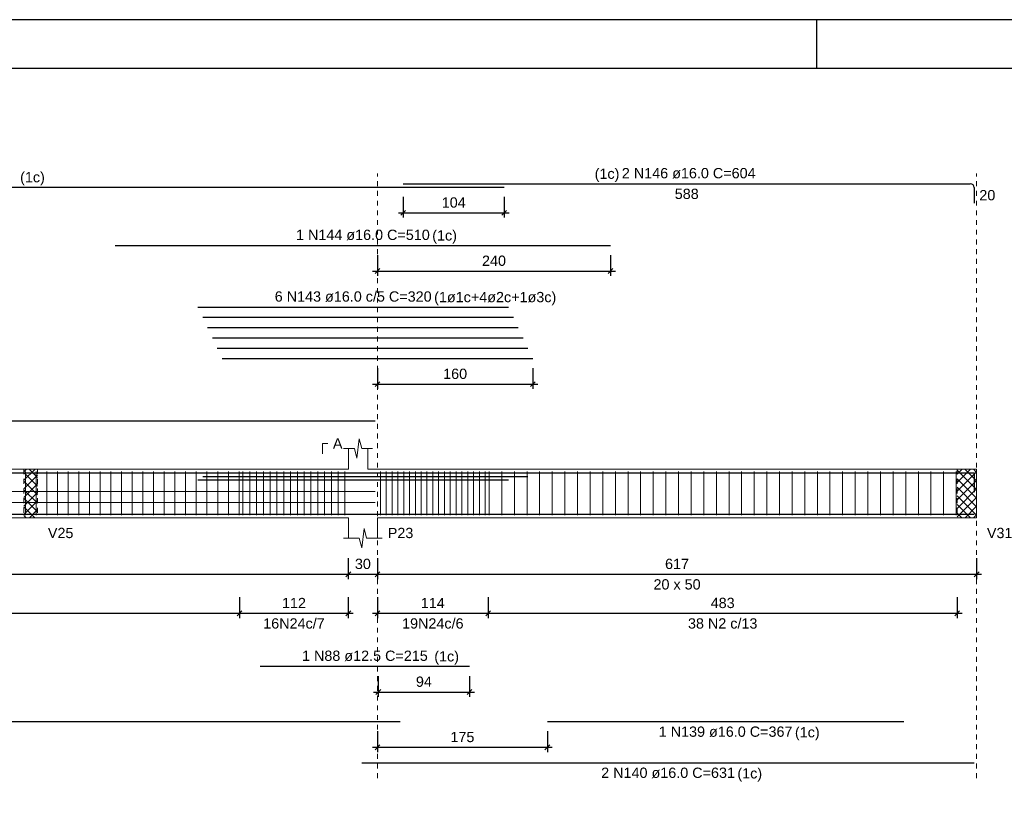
# Model space of a CAD drawing. Header units: millimetres. Extents: x 10 to 1250, y -62 to 528.
# Tile 322 of 656: x 522 to 543, y 176 to 192. Entities that reach past the tile are written whole.
import ezdxf

# ---------------------------------------------------------------- set-up
doc = ezdxf.new("R2010")
doc.units = ezdxf.units.MM
doc.header["$LTSCALE"] = 0.05
doc.linetypes.add('DOT', pattern=[6.35, 0, -6.35])
for name, color, linetype, lineweight in [('Descrição da armadura', 7, 'Continuous', 5), ('DT-Arm complementar', 5, 'Continuous', 5), ('DT-Barras na forma', 2, 'Continuous', 30), ('DT-Barras rebatidas', 2, 'Continuous', 30), ('DT-Cotas', 9, 'Continuous', 5), ('DT-Forma', 5, 'Continuous', 5), ('DT-Hachura intersecção vigas', 9, 'Continuous', 5), ('DT-Pontilhado', 9, 'DOT', 5), ('DT-Textos', 7, 'Continuous', 5), ('Textos armaduras', 7, 'Continuous', 5)]:
    doc.layers.add(name, color=color, linetype=linetype, lineweight=lineweight)
doc.layers.add('FOLHA_PADRÃO', color=7, linetype='Continuous')
doc.styles.add('Arial', font='arial.ttf')
doc.styles.get("Standard").update_dxf_attribs({"font": 'arial.ttf'})
doc.dimstyles.new('UM_50.000000', dxfattribs={"dimtxt": 0.18, "dimasz": 0.1, "dimexe": 0.1, "dimexo": 0.2, "dimgap": 0.1, "dimtad": 1, "dimdec": 1, "dimlfac": 50, "dimzin": 0, "dimdsep": 46, "dimtxsty": 'Standard', "dimblk": 'OBLIQUE', "dimcen": 0.09, "dimdle": 0.1, "dimadec": 1, "dimazin": 2, "dimtfac": 1, "dimtdec": 1, "dimtofl": 0, "dimtmove": 0, "dimatfit": 3, "dimldrblk": 'OBLIQUE', "dimfxl": 1, "dimtolj": 1, "dimarcsym": 1})
pattern_1 = [(45, (477.39807, 132.9991), (-0.08838835, 0.08838835), []), (135, (477.39807, 132.9991), (-0.08838835, -0.08838835), [])]

# ---------------------------------------------------------------- blocks, each defined once
blk = doc.blocks.new('_Oblique')
at = {"color": 0, "linetype": 'ByBlock', "lineweight": -2}
blk.add_line((-0.5, -0.5), (0.5, 0.5), dxfattribs=at)
blk = doc.blocks.new('*D2069')
at = {"layer": 'Defpoints', "color": 0, "transparency": 16777216}
for p in [(509.874, 181.187), (529.076, 181.187), (529.076, 180.657)]:
    blk.add_point(p, dxfattribs=at)
at = {"layer": 'DT-Cotas', "color": 0, "lineweight": -2, "transparency": 16777216}
for p, q in [((509.874, 180.987), (509.874, 180.557)), ((529.076, 180.987), (529.076, 180.557)), ((509.774, 180.657), (529.176, 180.657))]:
    blk.add_line(p, q, dxfattribs=at)
at = {"layer": 'DT-Cotas', "color": 0, "lineweight": -2, "transparency": 16777216, "xscale": 0.1, "yscale": 0.1, "zscale": 0.1, "rotation": 180}
blk.add_blockref('_Oblique', (509.874, 180.657), dxfattribs=at)
at = {"layer": 'DT-Cotas', "color": 0, "lineweight": -2, "transparency": 16777216, "xscale": 0.1, "yscale": 0.1, "zscale": 0.1}
blk.add_blockref('_Oblique', (529.076, 180.657), dxfattribs=at)
at = {"layer": 'DT-Cotas', "transparency": 16777216, "insert": (519.475, 180.869), "char_height": 0.2118, "attachment_point": 5, "rotation": 0.0057, "style": 'Arial'}
blk.add_mtext('\\A1;960.1', dxfattribs=at)
blk = doc.blocks.new('*D2070')
at = {"layer": 'Defpoints', "color": 0, "transparency": 16777216}
for p in [(529.076, 181.187), (529.676, 181.187), (529.676, 180.657)]:
    blk.add_point(p, dxfattribs=at)
at = {"layer": 'DT-Cotas', "color": 0, "lineweight": -2, "transparency": 16777216}
for p, q in [((529.076, 180.987), (529.076, 180.557)), ((529.676, 180.987), (529.676, 180.557)), ((528.976, 180.657), (529.776, 180.657))]:
    blk.add_line(p, q, dxfattribs=at)
at = {"layer": 'DT-Cotas', "color": 0, "lineweight": -2, "transparency": 16777216, "xscale": 0.1, "yscale": 0.1, "zscale": 0.1, "rotation": 180}
blk.add_blockref('_Oblique', (529.076, 180.657), dxfattribs=at)
at = {"layer": 'DT-Cotas', "color": 0, "lineweight": -2, "transparency": 16777216, "xscale": 0.1, "yscale": 0.1, "zscale": 0.1}
blk.add_blockref('_Oblique', (529.676, 180.657), dxfattribs=at)
at = {"layer": 'DT-Cotas', "transparency": 16777216, "insert": (529.376, 180.869), "char_height": 0.2118, "attachment_point": 5, "rotation": 0.0057, "style": 'Arial'}
blk.add_mtext('\\A1;30', dxfattribs=at)
blk = doc.blocks.new('*D2071')
at = {"layer": 'Defpoints', "color": 0, "transparency": 16777216}
for p in [(529.676, 181.187), (542.016, 181.187), (542.016, 180.657)]:
    blk.add_point(p, dxfattribs=at)
at = {"layer": 'DT-Cotas', "color": 0, "lineweight": -2, "transparency": 16777216}
for p, q in [((529.676, 180.987), (529.676, 180.557)), ((542.016, 180.987), (542.016, 180.557)), ((529.576, 180.657), (542.116, 180.657))]:
    blk.add_line(p, q, dxfattribs=at)
at = {"layer": 'DT-Cotas', "color": 0, "lineweight": -2, "transparency": 16777216, "xscale": 0.1, "yscale": 0.1, "zscale": 0.1, "rotation": 180}
blk.add_blockref('_Oblique', (529.676, 180.657), dxfattribs=at)
at = {"layer": 'DT-Cotas', "color": 0, "lineweight": -2, "transparency": 16777216, "xscale": 0.1, "yscale": 0.1, "zscale": 0.1}
blk.add_blockref('_Oblique', (542.016, 180.657), dxfattribs=at)
at = {"layer": 'DT-Cotas', "transparency": 16777216, "insert": (535.846, 180.869), "char_height": 0.2118, "attachment_point": 5, "rotation": 0.0057, "style": 'Arial'}
blk.add_mtext('\\A1;617', dxfattribs=at)
blk = doc.blocks.new('*D2073')
at = {"layer": 'Defpoints', "color": 0, "transparency": 16777216}
for p in [(526.836, 180.382), (529.076, 180.382), (529.076, 179.852)]:
    blk.add_point(p, dxfattribs=at)
at = {"layer": 'DT-Cotas', "color": 0, "lineweight": -2, "transparency": 16777216}
for p, q in [((526.836, 180.182), (526.836, 179.752)), ((529.076, 180.182), (529.076, 179.752)), ((526.736, 179.852), (529.176, 179.852))]:
    blk.add_line(p, q, dxfattribs=at)
at = {"layer": 'DT-Cotas', "color": 0, "lineweight": -2, "transparency": 16777216, "xscale": 0.1, "yscale": 0.1, "zscale": 0.1, "rotation": 180}
blk.add_blockref('_Oblique', (526.836, 179.852), dxfattribs=at)
at = {"layer": 'DT-Cotas', "color": 0, "lineweight": -2, "transparency": 16777216, "xscale": 0.1, "yscale": 0.1, "zscale": 0.1}
blk.add_blockref('_Oblique', (529.076, 179.852), dxfattribs=at)
at = {"layer": 'DT-Cotas', "transparency": 16777216, "insert": (527.956, 180.064), "char_height": 0.2118, "attachment_point": 5, "rotation": 0.0057, "style": 'Arial'}
blk.add_mtext('\\A1;112', dxfattribs=at)
blk = doc.blocks.new('*D2074')
at = {"layer": 'Defpoints', "color": 0, "transparency": 16777216}
for p in [(512.074, 180.382), (526.836, 180.382), (526.836, 179.852)]:
    blk.add_point(p, dxfattribs=at)
at = {"layer": 'DT-Cotas', "color": 0, "lineweight": -2, "transparency": 16777216}
for p, q in [((512.074, 180.182), (512.074, 179.752)), ((526.836, 180.182), (526.836, 179.752)), ((511.974, 179.852), (526.936, 179.852))]:
    blk.add_line(p, q, dxfattribs=at)
at = {"layer": 'DT-Cotas', "color": 0, "lineweight": -2, "transparency": 16777216, "xscale": 0.1, "yscale": 0.1, "zscale": 0.1, "rotation": 180}
blk.add_blockref('_Oblique', (512.074, 179.852), dxfattribs=at)
at = {"layer": 'DT-Cotas', "color": 0, "lineweight": -2, "transparency": 16777216, "xscale": 0.1, "yscale": 0.1, "zscale": 0.1}
blk.add_blockref('_Oblique', (526.836, 179.852), dxfattribs=at)
at = {"layer": 'DT-Cotas', "transparency": 16777216, "insert": (519.455, 180.064), "char_height": 0.2118, "attachment_point": 5, "rotation": 0.0057, "style": 'Arial'}
blk.add_mtext('\\A1;738.1', dxfattribs=at)
blk = doc.blocks.new('*D2080')
at = {"layer": 'Defpoints', "color": 0, "transparency": 16777216}
for p in [(529.676, 180.382), (531.956, 180.382), (531.956, 179.852)]:
    blk.add_point(p, dxfattribs=at)
at = {"layer": 'DT-Cotas', "color": 0, "lineweight": -2, "transparency": 16777216}
for p, q in [((529.676, 180.182), (529.676, 179.752)), ((531.956, 180.182), (531.956, 179.752)), ((529.576, 179.852), (532.056, 179.852))]:
    blk.add_line(p, q, dxfattribs=at)
at = {"layer": 'DT-Cotas', "color": 0, "lineweight": -2, "transparency": 16777216, "xscale": 0.1, "yscale": 0.1, "zscale": 0.1, "rotation": 180}
blk.add_blockref('_Oblique', (529.676, 179.852), dxfattribs=at)
at = {"layer": 'DT-Cotas', "color": 0, "lineweight": -2, "transparency": 16777216, "xscale": 0.1, "yscale": 0.1, "zscale": 0.1}
blk.add_blockref('_Oblique', (531.956, 179.852), dxfattribs=at)
at = {"layer": 'DT-Cotas', "transparency": 16777216, "insert": (530.816, 180.064), "char_height": 0.2118, "attachment_point": 5, "rotation": 0.0057, "style": 'Arial'}
blk.add_mtext('\\A1;114', dxfattribs=at)
blk = doc.blocks.new('*D2081')
at = {"layer": 'Defpoints', "color": 0, "transparency": 16777216}
for p in [(531.956, 180.382), (541.616, 180.382), (541.616, 179.852)]:
    blk.add_point(p, dxfattribs=at)
at = {"layer": 'DT-Cotas', "color": 0, "lineweight": -2, "transparency": 16777216}
for p, q in [((531.956, 180.182), (531.956, 179.752)), ((541.616, 180.182), (541.616, 179.752)), ((531.856, 179.852), (541.716, 179.852))]:
    blk.add_line(p, q, dxfattribs=at)
at = {"layer": 'DT-Cotas', "color": 0, "lineweight": -2, "transparency": 16777216, "xscale": 0.1, "yscale": 0.1, "zscale": 0.1, "rotation": 180}
blk.add_blockref('_Oblique', (531.956, 179.852), dxfattribs=at)
at = {"layer": 'DT-Cotas', "color": 0, "lineweight": -2, "transparency": 16777216, "xscale": 0.1, "yscale": 0.1, "zscale": 0.1}
blk.add_blockref('_Oblique', (541.616, 179.852), dxfattribs=at)
at = {"layer": 'DT-Cotas', "transparency": 16777216, "insert": (536.786, 180.064), "char_height": 0.2118, "attachment_point": 5, "rotation": 0.0057, "style": 'Arial'}
blk.add_mtext('\\A1;483', dxfattribs=at)
blk = doc.blocks.new('*D2082')
at = {"layer": 'Defpoints', "color": 0, "transparency": 16777216}
for p in [(529.676, 177.62), (533.176, 177.62), (529.676, 177.09)]:
    blk.add_point(p, dxfattribs=at)
at = {"layer": 'DT-Cotas', "color": 0, "lineweight": -2, "transparency": 16777216}
for p, q in [((529.676, 177.42), (529.676, 176.99)), ((533.176, 177.42), (533.176, 176.99)), ((533.276, 177.09), (529.576, 177.09))]:
    blk.add_line(p, q, dxfattribs=at)
at = {"layer": 'DT-Cotas', "color": 0, "lineweight": -2, "transparency": 16777216, "xscale": 0.1, "yscale": 0.1, "zscale": 0.1, "rotation": 180}
blk.add_blockref('_Oblique', (529.676, 177.09), dxfattribs=at)
at = {"layer": 'DT-Cotas', "color": 0, "lineweight": -2, "transparency": 16777216, "xscale": 0.1, "yscale": 0.1, "zscale": 0.1}
blk.add_blockref('_Oblique', (533.176, 177.09), dxfattribs=at)
at = {"layer": 'DT-Cotas', "transparency": 16777216, "insert": (531.426, 177.302), "char_height": 0.2118, "attachment_point": 5, "rotation": 0.0057, "style": 'Arial'}
blk.add_mtext('\\A1;175', dxfattribs=at)
blk = doc.blocks.new('*D2083')
at = {"layer": 'Defpoints', "color": 0, "transparency": 16777216}
for p in [(529.693, 178.76), (531.573, 178.76), (531.573, 178.23)]:
    blk.add_point(p, dxfattribs=at)
at = {"layer": 'DT-Cotas', "color": 0, "lineweight": -2, "transparency": 16777216}
for p, q in [((529.693, 178.56), (529.693, 178.13)), ((531.573, 178.56), (531.573, 178.13)), ((529.593, 178.23), (531.673, 178.23))]:
    blk.add_line(p, q, dxfattribs=at)
at = {"layer": 'DT-Cotas', "color": 0, "lineweight": -2, "transparency": 16777216, "xscale": 0.1, "yscale": 0.1, "zscale": 0.1, "rotation": 180}
blk.add_blockref('_Oblique', (529.693, 178.23), dxfattribs=at)
at = {"layer": 'DT-Cotas', "color": 0, "lineweight": -2, "transparency": 16777216, "xscale": 0.1, "yscale": 0.1, "zscale": 0.1}
blk.add_blockref('_Oblique', (531.573, 178.23), dxfattribs=at)
at = {"layer": 'DT-Cotas', "transparency": 16777216, "insert": (530.633, 178.442), "char_height": 0.2118, "attachment_point": 5, "rotation": 0.0057, "style": 'Arial'}
blk.add_mtext('\\A1;94', dxfattribs=at)
blk = doc.blocks.new('*D2075')
at = {"layer": 'Defpoints', "color": 0, "transparency": 16777216}
for p in [(529.676, 185.104), (532.876, 185.104), (532.876, 184.575)]:
    blk.add_point(p, dxfattribs=at)
at = {"layer": 'DT-Cotas', "color": 0, "lineweight": -2, "transparency": 16777216}
for p, q in [((529.676, 184.904), (529.676, 184.475)), ((532.876, 184.904), (532.876, 184.475)), ((529.576, 184.575), (532.976, 184.575))]:
    blk.add_line(p, q, dxfattribs=at)
at = {"layer": 'DT-Cotas', "color": 0, "lineweight": -2, "transparency": 16777216, "xscale": 0.1, "yscale": 0.1, "zscale": 0.1, "rotation": 180}
blk.add_blockref('_Oblique', (529.676, 184.575), dxfattribs=at)
at = {"layer": 'DT-Cotas', "color": 0, "lineweight": -2, "transparency": 16777216, "xscale": 0.1, "yscale": 0.1, "zscale": 0.1}
blk.add_blockref('_Oblique', (532.876, 184.575), dxfattribs=at)
at = {"layer": 'DT-Cotas', "transparency": 16777216, "insert": (531.276, 184.786), "char_height": 0.2118, "attachment_point": 5, "rotation": 0.0057, "style": 'Arial'}
blk.add_mtext('\\A1;160', dxfattribs=at)
blk = doc.blocks.new('*D2076')
at = {"layer": 'Defpoints', "color": 0, "transparency": 16777216}
for p in [(529.676, 187.434), (534.476, 187.434), (534.476, 186.904)]:
    blk.add_point(p, dxfattribs=at)
at = {"layer": 'DT-Cotas', "color": 0, "lineweight": -2, "transparency": 16777216}
for p, q in [((529.676, 187.234), (529.676, 186.804)), ((534.476, 187.234), (534.476, 186.804)), ((529.576, 186.904), (534.576, 186.904))]:
    blk.add_line(p, q, dxfattribs=at)
at = {"layer": 'DT-Cotas', "color": 0, "lineweight": -2, "transparency": 16777216, "xscale": 0.1, "yscale": 0.1, "zscale": 0.1, "rotation": 180}
blk.add_blockref('_Oblique', (529.676, 186.904), dxfattribs=at)
at = {"layer": 'DT-Cotas', "color": 0, "lineweight": -2, "transparency": 16777216, "xscale": 0.1, "yscale": 0.1, "zscale": 0.1}
blk.add_blockref('_Oblique', (534.476, 186.904), dxfattribs=at)
at = {"layer": 'DT-Cotas', "transparency": 16777216, "insert": (532.076, 187.116), "char_height": 0.2118, "attachment_point": 5, "rotation": 0.0057, "style": 'Arial'}
blk.add_mtext('\\A1;240', dxfattribs=at)
blk = doc.blocks.new('*D2077')
at = {"layer": 'Defpoints', "color": 0, "transparency": 16777216}
for p in [(530.207, 188.634), (532.287, 188.634), (532.287, 188.105)]:
    blk.add_point(p, dxfattribs=at)
at = {"layer": 'DT-Cotas', "color": 0, "lineweight": -2, "transparency": 16777216}
for p, q in [((530.207, 188.434), (530.207, 188.005)), ((532.287, 188.434), (532.287, 188.005)), ((530.107, 188.105), (532.387, 188.105))]:
    blk.add_line(p, q, dxfattribs=at)
at = {"layer": 'DT-Cotas', "color": 0, "lineweight": -2, "transparency": 16777216, "xscale": 0.1, "yscale": 0.1, "zscale": 0.1, "rotation": 180}
blk.add_blockref('_Oblique', (530.207, 188.105), dxfattribs=at)
at = {"layer": 'DT-Cotas', "color": 0, "lineweight": -2, "transparency": 16777216, "xscale": 0.1, "yscale": 0.1, "zscale": 0.1}
blk.add_blockref('_Oblique', (532.287, 188.105), dxfattribs=at)
at = {"layer": 'DT-Cotas', "transparency": 16777216, "insert": (531.247, 188.316), "char_height": 0.2118, "attachment_point": 5, "rotation": 0.0057, "style": 'Arial'}
blk.add_mtext('\\A1;104', dxfattribs=at)
blk = doc.blocks.new('A1EST. 1500')
at = {"layer": 'FOLHA_PADRÃO', "color": 1, "linetype": 'Continuous'}
for p, q in [((150.008, 59.4), (0, 59.4)), ((59.5, 59.4), (59.5, 58.4))]:
    blk.add_line(p, q, dxfattribs=at)
at = {"layer": 'FOLHA_PADRÃO', "color": 6, "linetype": 'Continuous'}
blk.add_lwpolyline([(149, 58.4), (149, 1), (1, 1), (1, 58.4), (149, 58.4)], dxfattribs=at)

msp = doc.modelspace()

# ---------------------------------------------------------------- hatches: boundary and pattern name
at = {"layer": 'DT-Hachura intersecção vigas', "linetype": 'Continuous'}
h = msp.add_hatch(dxfattribs=at)
h.set_pattern_fill('ANSI37', color=256, style=0)
h.set_pattern_definition(pattern_1)
h.paths.add_polyline_path([(522.3963, 181.8221), (522.6763, 181.8221), (522.6763, 182.8221), (522.3963, 182.8221), (522.3963, 181.8221)])
h = msp.add_hatch(dxfattribs=at)
h.set_pattern_fill('ANSI37', color=256, style=0)
h.set_pattern_definition(pattern_1)
h.paths.add_polyline_path([(541.6163, 181.8221), (542.0163, 181.8221), (542.0163, 182.8221), (541.6163, 182.8221), (541.6163, 181.8221)])

# ---------------------------------------------------------------- linework, layer by layer
at = {"layer": 'DT-Arm complementar'}
for p, q in [((522.4253, 181.8721), (522.4253, 182.7721)), ((522.6453, 181.8721), (522.6453, 182.7721)), ((522.8653, 181.8721), (522.8653, 182.7721)), ((523.0853, 181.8721), (523.0853, 182.7721)), ((523.3053, 181.8721), (523.3053, 182.7721)), ((523.5253, 181.8721), (523.5253, 182.7721)), ((523.7453, 181.8721), (523.7453, 182.7721)), ((523.9653, 181.8721), (523.9653, 182.7721)), ((524.1853, 181.8721), (524.1853, 182.7721)), ((524.4053, 181.8721), (524.4053, 182.7721)), ((524.6253, 181.8721), (524.6253, 182.7721)), ((524.8453, 181.8721), (524.8453, 182.7721)), ((525.0653, 181.8721), (525.0653, 182.7721)), ((525.2853, 181.8721), (525.2853, 182.7721)), ((525.5053, 181.8721), (525.5053, 182.7721)), ((525.7253, 181.8721), (525.7253, 182.7721)), ((525.9453, 181.8721), (525.9453, 182.7721)), ((526.1653, 181.8721), (526.1653, 182.7721)), ((526.3853, 181.8721), (526.3853, 182.7721)), ((526.6053, 181.8721), (526.6053, 182.7721)), ((526.8253, 181.8721), (526.8253, 182.7721)), ((526.9063, 181.8721), (526.9063, 182.7721)), ((527.0463, 181.8721), (527.0463, 182.7721)), ((527.1863, 181.8721), (527.1863, 182.7721)), ((527.3263, 181.8721), (527.3263, 182.7721)), ((527.4663, 181.8721), (527.4663, 182.7721)), ((527.6063, 181.8721), (527.6063, 182.7721)), ((527.7463, 181.8721), (527.7463, 182.7721)), ((527.8863, 181.8721), (527.8863, 182.7721)), ((528.0263, 181.8721), (528.0263, 182.7721)), ((528.1663, 181.8721), (528.1663, 182.7721)), ((528.3063, 181.8721), (528.3063, 182.7721)), ((528.4463, 181.8721), (528.4463, 182.7721)), ((528.5863, 181.8721), (528.5863, 182.7721)), ((528.7263, 181.8721), (528.7263, 182.7721)), ((528.8663, 181.8721), (528.8663, 182.7721)), ((529.0063, 181.8721), (529.0063, 182.7721)), ((529.7363, 181.8721), (529.7363, 182.7721)), ((529.8563, 181.8721), (529.8563, 182.7721)), ((529.9763, 181.8721), (529.9763, 182.7721)), ((530.0963, 181.8721), (530.0963, 182.7721)), ((530.2163, 181.8721), (530.2163, 182.7721)), ((530.3363, 181.8721), (530.3363, 182.7721)), ((530.4563, 181.8721), (530.4563, 182.7721)), ((530.5763, 181.8721), (530.5763, 182.7721)), ((530.6963, 181.8721), (530.6963, 182.7721)), ((530.8163, 181.8721), (530.8163, 182.7721)), ((530.9363, 181.8721), (530.9363, 182.7721)), ((531.0563, 181.8721), (531.0563, 182.7721)), ((531.1763, 181.8721), (531.1763, 182.7721)), ((531.2963, 181.8721), (531.2963, 182.7721)), ((531.4163, 181.8721), (531.4163, 182.7721)), ((531.5363, 181.8721), (531.5363, 182.7721)), ((531.6563, 181.8721), (531.6563, 182.7721)), ((531.7763, 181.8721), (531.7763, 182.7721)), ((531.8963, 181.8721), (531.8963, 182.7721)), ((531.9763, 181.8721), (531.9763, 182.7721)), ((532.2363, 181.8721), (532.2363, 182.7721)), ((532.4963, 181.8721), (532.4963, 182.7721)), ((532.7563, 181.8721), (532.7563, 182.7721)), ((533.0163, 181.8721), (533.0163, 182.7721)), ((533.2763, 181.8721), (533.2763, 182.7721)), ((533.5363, 181.8721), (533.5363, 182.7721)), ((533.7963, 181.8721), (533.7963, 182.7721)), ((534.0563, 181.8721), (534.0563, 182.7721)), ((534.3163, 181.8721), (534.3163, 182.7721)), ((534.5763, 181.8721), (534.5763, 182.7721)), ((534.8363, 181.8721), (534.8363, 182.7721)), ((535.0963, 181.8721), (535.0963, 182.7721)), ((535.3563, 181.8721), (535.3563, 182.7721)), ((535.6163, 181.8721), (535.6163, 182.7721)), ((535.8763, 181.8721), (535.8763, 182.7721)), ((536.1363, 181.8721), (536.1363, 182.7721)), ((536.3963, 181.8721), (536.3963, 182.7721)), ((536.6563, 181.8721), (536.6563, 182.7721)), ((536.9163, 181.8721), (536.9163, 182.7721)), ((537.1763, 181.8721), (537.1763, 182.7721)), ((537.4363, 181.8721), (537.4363, 182.7721)), ((537.6963, 181.8721), (537.6963, 182.7721)), ((537.9563, 181.8721), (537.9563, 182.7721)), ((538.2163, 181.8721), (538.2163, 182.7721)), ((538.4763, 181.8721), (538.4763, 182.7721)), ((538.7363, 181.8721), (538.7363, 182.7721)), ((538.9963, 181.8721), (538.9963, 182.7721)), ((539.2563, 181.8721), (539.2563, 182.7721)), ((539.5163, 181.8721), (539.5163, 182.7721)), ((539.7763, 181.8721), (539.7763, 182.7721)), ((540.0363, 181.8721), (540.0363, 182.7721)), ((540.2963, 181.8721), (540.2963, 182.7721)), ((540.5563, 181.8721), (540.5563, 182.7721)), ((540.8163, 181.8721), (540.8163, 182.7721)), ((541.0763, 181.8721), (541.0763, 182.7721)), ((541.3363, 181.8721), (541.3363, 182.7721)), ((541.5963, 181.8721), (541.5963, 182.7721)), ((509.3243, 182.3621), (529.6263, 182.3621)), ((509.3243, 182.1381), (529.6263, 182.1381))]:
    msp.add_line(p, q, dxfattribs=at)
at = {"layer": 'DT-Barras na forma'}
for points in [[(509.3243, 181.7088), (509.3243, 182.7461), (532.287, 182.7461)], [(524.2763, 182.7461), (534.4763, 182.7461)], [(526.4763, 182.7461), (532.8763, 182.7461)], [(530.207, 182.7461), (541.9663, 182.7461), (541.9663, 182.3479)], [(525.9763, 182.6021), (532.3763, 182.6021)], [(526.0763, 182.6741), (532.4763, 182.6741)], [(526.1763, 182.6741), (532.5763, 182.6741)], [(526.2763, 182.6741), (532.6763, 182.6741)], [(526.3763, 182.6741), (532.7763, 182.6741)], [(509.3243, 182.2781), (509.3243, 181.8981), (530.1438, 181.8981)], [(527.2628, 181.8946), (531.5726, 181.8946)], [(529.3563, 181.8981), (541.9663, 181.8981)], [(533.1763, 181.8981), (540.5163, 181.8981)]]:
    msp.add_lwpolyline(points, dxfattribs=at)
at = {"layer": 'DT-Barras rebatidas'}
for p, q in [((509.4043, 188.6341), (532.287, 188.6341)), ((530.207, 188.7047), (541.8863, 188.7047)), ((541.9663, 188.6247), (541.9663, 188.3065)), ((524.2763, 187.4339), (534.4763, 187.4339)), ((525.9763, 186.1631), (532.3763, 186.1631)), ((509.3243, 183.8175), (529.6263, 183.8175)), ((527.2628, 178.7599), (531.5726, 178.7599)), ((509.4043, 177.6197), (530.1438, 177.6197)), ((533.1763, 177.6197), (540.5163, 177.6197)), ((529.3563, 176.7725), (541.9663, 176.7725))]:
    msp.add_line(p, q, dxfattribs=at)
for points in [[(526.0763, 185.9513), (532.4763, 185.9513)], [(526.1763, 185.7395), (532.5763, 185.7395)], [(526.2763, 185.5277), (532.6763, 185.5277)], [(526.3763, 185.3159), (532.7763, 185.3159)], [(526.4763, 185.1041), (532.8763, 185.1041)]]:
    msp.add_lwpolyline(points, dxfattribs=at)
msp.add_arc((541.8863, 188.6247), 0.08, 0, 90, dxfattribs=at)
at = {"layer": 'DT-Forma'}
for p, q in [((529.2513, 183.0457), (529.3013, 183.4457)), ((529.3013, 183.4457), (529.3513, 183.2457)), ((528.9763, 183.2457), (529.2013, 183.2457)), ((529.0763, 182.8221), (529.0763, 183.2457)), ((529.2013, 183.2457), (529.2513, 183.0457)), ((529.3513, 183.2457), (529.5763, 183.2457)), ((529.4763, 183.2457), (529.4763, 182.8221)), ((517.4043, 182.8221), (522.3963, 182.8221)), ((522.3963, 182.8221), (522.6763, 182.8221)), ((522.6763, 182.8221), (529.0763, 182.8221)), ((529.4763, 182.8221), (541.6163, 182.8221)), ((541.6163, 182.8221), (542.0163, 182.8221)), ((517.4043, 181.8221), (522.3963, 181.8221)), ((522.3963, 181.8221), (522.6763, 181.8221)), ((522.6763, 181.8221), (529.0763, 181.8221)), ((529.0763, 181.8221), (529.0763, 181.3985)), ((529.6763, 181.3985), (529.6763, 181.8221)), ((529.6763, 181.8221), (541.6163, 181.8221)), ((541.6163, 181.8221), (542.0163, 181.8221)), ((529.3513, 181.1985), (529.4013, 181.5985)), ((529.4013, 181.5985), (529.4513, 181.3985)), ((528.9763, 181.3985), (529.3013, 181.3985)), ((529.3013, 181.3985), (529.3513, 181.1985)), ((529.4513, 181.3985), (529.7763, 181.3985))]:
    msp.add_line(p, q, dxfattribs=at)
at = {"layer": 'DT-Forma', "linetype": 'Continuous'}
msp.add_line((542.0163, 182.8221), (542.0163, 181.8221), dxfattribs=at)
at = {"layer": 'DT-Pontilhado', "ltscale": 0.2}
for p, q in [((529.6763, 176.4548), (529.6763, 188.9165)), ((542.0163, 176.4548), (542.0163, 188.9165)), ((522.3963, 182.8221), (522.3963, 181.8221)), ((522.6763, 182.8221), (522.6763, 181.8221)), ((541.6163, 182.8221), (541.6163, 181.8221))]:
    msp.add_line(p, q, dxfattribs=at)
at = {"layer": 'DT-Textos'}
msp.add_lwpolyline([(528.5468, 183.1398), (528.5468, 183.3516), (528.6527, 183.3516)], dxfattribs=at)

# ---------------------------------------------------------------- block references
msp.add_blockref('A1EST. 1500', (479.22, 132.6844))

# ---------------------------------------------------------------- texts
at = {"layer": 'Descrição da armadura', "linetype": 'Continuous', "char_height": 0.2118, "attachment_point": 8, "line_spacing_factor": 0.798, "style": 'Arial'}
for s, insert, width in [('2 N146 ø16.0 C=604', (536.0867, 188.8106), 5.524605), ('1 N144 ø16.0 C=510', (529.3763, 187.5398), 5.524605), ('6 N143 ø16.0 c/5 C=320', (529.1763, 186.269), 6.480859), ('16N24c/7', (527.9563, 179.5346), 2.539679), ('19N24c/6', (530.8163, 179.5346), 2.539679), ('38 N2 c/13', (536.7863, 179.5346), 2.869342), ('1 N88 ø12.5 C=215', (529.4177, 178.8658), 5.194653), ('1 N139 ø16.0 C=367', (536.8463, 177.302), 5.524605), ('2 N140 ø16.0 C=631', (535.6613, 176.4548), 5.524605)]:
    msp.add_mtext(s, dxfattribs=dict(at, insert=insert, width=width))
at = {"layer": 'DT-Textos', "char_height": 0.2118, "line_spacing_factor": 0.798, "style": 'Arial'}
for s, insert, width, attachment_point in [('(1c)', (534.6591, 188.7411), 1.009083, 9), ('(1c)', (522.3161, 188.6701), 1.009083, 7), ('(1c)', (530.8041, 187.4701), 1.009083, 7), ('(1ø1c+4ø2c+1ø3c)', (530.8431, 186.1991), 4.982471, 7), ('A', (528.7586, 183.2457), 0.390816, 7), ('V25', (522.8881, 181.3985), 1.042557, 7), ('P23', (529.8881, 181.3985), 1.042557, 7), ('V31', (542.2281, 181.3985), 1.042557, 7), ('20 x 50', (535.8463, 180.3395), 1.922035, 8), ('(1c)', (530.8461, 178.7961), 1.009083, 7), ('(1c)', (538.2741, 177.2321), 1.009083, 7), ('(1c)', (537.0891, 176.3851), 1.009083, 7)]:
    msp.add_mtext(s, dxfattribs=dict(at, insert=insert, width=width, attachment_point=attachment_point))
at = {"layer": 'Textos armaduras', "linetype": 'Continuous', "char_height": 0.2118, "attachment_point": 7, "line_spacing_factor": 0.798, "style": 'Arial'}
for s, insert, width in [('588', (535.7992, 188.387), 0.989858), ('20', (542.0722, 188.3597), 0.659905)]:
    msp.add_mtext(s, dxfattribs=dict(at, insert=insert, width=width))

# ---------------------------------------------------------------- dimensions: what is measured, and where the dimension line sits
at = {"layer": 'DT-Cotas'}
for base, p1, p2, picture, middle in [((532.287, 188.1046), (530.207, 188.6341), (532.287, 188.6341), '*D2077', (531.247, 188.3164)), ((534.4763, 186.9044), (529.6763, 187.4339), (534.4763, 187.4339), '*D2076', (532.0763, 187.1162)), ((532.8763, 184.5746), (529.6763, 185.1041), (532.8763, 185.1041), '*D2075', (531.2763, 184.7864)), ((529.0763, 180.6572), (509.8743, 181.1867), (529.0763, 181.1867), '*D2069', (519.4753, 180.869)), ((529.6763, 180.6572), (529.0763, 181.1867), (529.6763, 181.1867), '*D2070', (529.3763, 180.869)), ((542.0163, 180.6572), (529.6763, 181.1867), (542.0163, 181.1867), '*D2071', (535.8463, 180.869)), ((526.8363, 179.8523), (512.0743, 180.3818), (526.8363, 180.3818), '*D2074', (519.4553, 180.0641)), ((529.0763, 179.8523), (526.8363, 180.3818), (529.0763, 180.3818), '*D2073', (527.9563, 180.0641)), ((531.9563, 179.8523), (529.6763, 180.3818), (531.9563, 180.3818), '*D2080', (530.8163, 180.0641)), ((541.6163, 179.8523), (531.9563, 180.3818), (541.6163, 180.3818), '*D2081', (536.7863, 180.0641)), ((531.5726, 178.2304), (529.6926, 178.7599), (531.5726, 178.7599), '*D2083', (530.6326, 178.4422)), ((529.6763, 177.0902), (533.1763, 177.6197), (529.6763, 177.6197), '*D2082', (531.4263, 177.302))]:
    dim = msp.add_linear_dim(base=base, p1=p1, p2=p2, dimstyle='UM_50.000000', override={"dimtxt": 0.2118, "dimasz": 0.1, "dimexe": 0.1, "dimexo": 0.2, "dimtad": 1, "dimtih": 0, "dimtoh": 0, "dimdec": 1, "dimlfac": 50, "dimzin": 8, "dimtxsty": 'Arial', "dimblk": 'Oblique', "dimblk1": 'Oblique', "dimblk2": 'Oblique', "dimsah": 1, "dimdle": 0.1, "dimse1": 0, "dimse2": 0, "dimclrt": 256, "dimadec": 1, "dimazin": 3, "dimtmove": 2, "dimldrblk": 'Oblique'}, dxfattribs=at)
    dim.commit()
    dim.dimension.update_dxf_attribs({"geometry": picture, "text_midpoint": middle, "dimtype": 160, "text_rotation": 0.00573})

doc.saveas('drawing.dxf')
